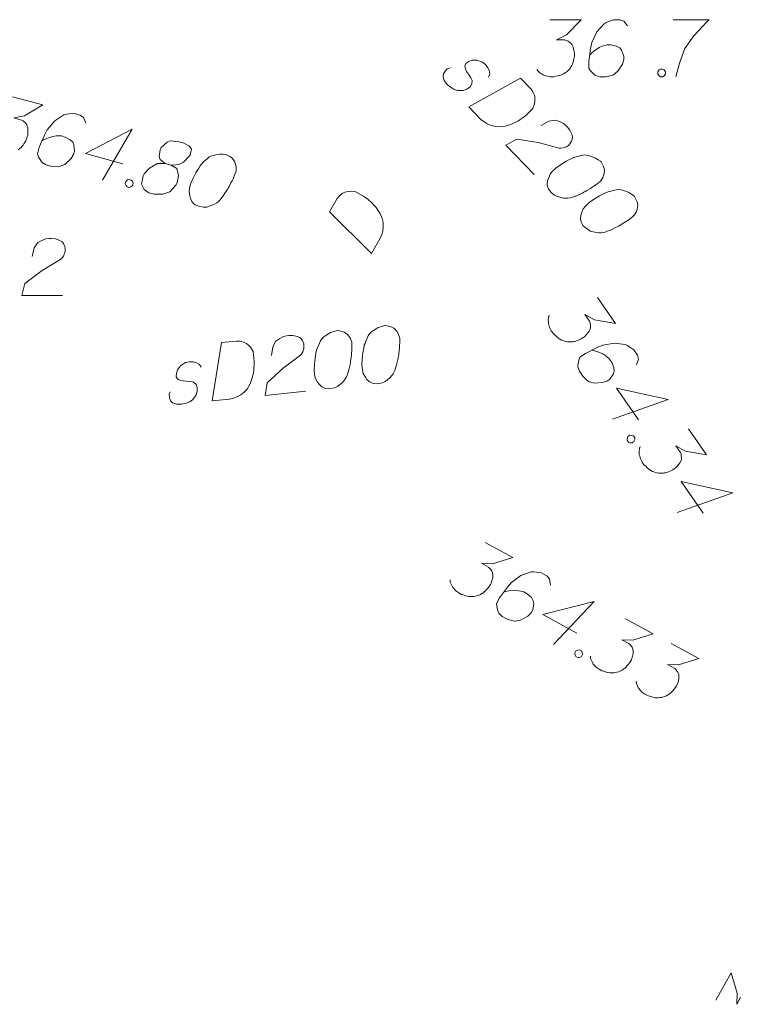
# Model space of a CAD drawing. Header units: metres. Extents: x 5555129 to 5556676, y 5635595 to 5636517.
# Tile 280 of 286: x 5556573 to 5556582, y 5636216 to 5636229. Entities that reach past the tile are written whole.
import ezdxf

# ---------------------------------------------------------------- set-up
doc = ezdxf.new("R2010")
doc.units = ezdxf.units.M
doc.header["$MEASUREMENT"] = 0
doc.layers.add('#digitalizacja', color=7, linetype='Continuous', lineweight=18)
doc.layers.add('#skartowane', color=7, linetype='Continuous', lineweight=18)

msp = doc.modelspace()

# ---------------------------------------------------------------- linework, layer by layer
at = {"layer": '#digitalizacja', "color": 36, "linetype": 'Continuous', "lineweight": 18, "true_color": 0x803300, "flags": 128}
for points in [[(5556579.54459, 5636228.63426), (5556579.95795, 5636228.63426), (5556579.76303, 5636228.43348), (5556579.63312, 5636228.36848), (5556579.73941, 5636228.36848), (5556579.76303, 5636228.36262), (5556579.77484, 5636228.35667), (5556579.78666, 5636228.35081), (5556579.79847, 5636228.34486), (5556579.82209, 5636228.32719), (5556579.8339, 5636228.30943), (5556579.84571, 5636228.29176), (5556579.85166, 5636228.274), (5556579.86347, 5636228.23271), (5556579.86933, 5636228.19728), (5556579.86933, 5636228.17951), (5556579.86933, 5636228.15589), (5556579.86347, 5636228.12046), (5556579.85752, 5636228.09684), (5556579.85166, 5636228.07322), (5556579.84571, 5636228.05555), (5556579.83985, 5636228.04374), (5556579.8339, 5636228.03193), (5556579.82804, 5636228.02012), (5556579.81623, 5636228.00236), (5556579.79847, 5636227.97874), (5556579.7808, 5636227.96107), (5556579.76899, 5636227.94926), (5556579.75122, 5636227.93745), (5556579.73355, 5636227.92564), (5556579.70993, 5636227.91383), (5556579.69812, 5636227.90788), (5556579.65674, 5636227.89607), (5556579.62131, 5636227.89021), (5556579.59769, 5636227.88426), (5556579.5564, 5636227.88426), (5556579.50916, 5636227.89021), (5556579.4914, 5636227.89607), (5556579.47373, 5636227.90202), (5556579.45597, 5636227.90788), (5556579.4383, 5636227.91969), (5556579.42054, 5636227.9315), (5556579.39106, 5636227.95512), (5556579.37329, 5636227.97874)], [(5556580.56613, 5636228.55159), (5556580.51889, 5636228.6165), (5556580.46579, 5636228.63426), (5556580.38312, 5636228.63426), (5556580.32407, 5636228.61064), (5556580.28864, 5636228.59883), (5556580.25907, 5636228.58107), (5556580.16458, 5636228.47477), (5556580.09967, 5636228.33305), (5556580.08191, 5636228.25633), (5556580.05829, 5636228.08503), (5556580.05829, 5636227.9965), (5556580.08191, 5636227.96107), (5556580.12915, 5636227.91383), (5556580.14692, 5636227.90202), (5556580.20597, 5636227.88426), (5556580.28269, 5636227.88426), (5556580.34174, 5636227.89607), (5556580.38312, 5636227.90788), (5556580.44217, 5636227.95512), (5556580.50122, 5636228.0496), (5556580.51889, 5636228.10865), (5556580.51889, 5636228.15589), (5556580.48941, 5636228.23271), (5556580.46579, 5636228.26219), (5556580.42441, 5636228.28581), (5556580.35355, 5636228.30357), (5556580.30045, 5636228.30357), (5556580.23545, 5636228.28581), (5556580.19416, 5636228.26814), (5556580.12329, 5636228.2209), (5556580.08786, 5636228.19133), (5556580.0701, 5636228.17366)], [(5556581.16837, 5636228.63426), (5556581.64078, 5636228.63426), (5556581.6113, 5636228.60469), (5556581.44001, 5636228.42167), (5556581.3219, 5636228.25633), (5556581.25104, 5636228.06141), (5556581.2038, 5636227.88426)], [(5556578.73751, 5636227.87663), (5556578.75494, 5636227.91806), (5556578.74762, 5636227.96832), (5556578.73156, 5636228.00204), (5556578.6989, 5636228.04443), (5556578.66192, 5636228.0744), (5556578.58726, 5636228.10089), (5556578.52046, 5636228.10218), (5556578.47839, 5636228.08621), (5556578.44022, 5636228.05775), (5556578.42717, 5636228.02879), (5556578.43075, 5636227.99946), (5556578.43472, 5636227.98689), (5556578.45078, 5636227.95317), (5556578.47518, 5636227.91922), (5556578.50762, 5636227.86848), (5556578.52368, 5636227.83476), (5556578.51859, 5636227.78895), (5556578.49703, 5636227.75181), (5556578.45464, 5636227.71915), (5556578.40422, 5636227.70342), (5556578.3332, 5636227.70064), (5556578.28748, 5636227.71407), (5556578.24622, 5636227.73992), (5556578.20098, 5636227.77835), (5556578.15614, 5636227.83353), (5556578.1404, 5636227.88395), (5556578.14526, 5636227.92141), (5556578.16689, 5636227.95862), (5556578.19664, 5636227.98725), (5556578.23449, 5636227.99902)], [(5556581.00302, 5636227.98469), (5556581.0326, 5636227.98469), (5556581.05027, 5636227.97288), (5556581.06803, 5636227.94926), (5556581.06803, 5636227.91969), (5556581.05027, 5636227.89607), (5556581.0326, 5636227.88426), (5556581.00302, 5636227.88426), (5556580.98535, 5636227.89607), (5556580.96759, 5636227.91969), (5556580.96759, 5636227.94926), (5556580.98535, 5636227.97288), (5556581.00302, 5636227.98469)], [(5556579.15905, 5636227.86439), (5556579.29827, 5636227.71972), (5556579.32267, 5636227.68578), (5556579.3307, 5636227.66898), (5556579.3427, 5636227.63949), (5556579.34644, 5636227.61857), (5556579.35025, 5636227.59758), (5556579.34938, 5636227.55583), (5556579.34468, 5636227.52666), (5556579.32257, 5636227.46447), (5556579.22896, 5636227.37439), (5556579.18235, 5636227.33766), (5556579.15698, 5636227.32151), (5556579.13161, 5636227.30522), (5556579.10624, 5636227.28907), (5556579.07674, 5636227.27708), (5556579.04302, 5636227.26102), (5556578.98838, 5636227.24122), (5556578.96317, 5636227.23335), (5556578.88358, 5636227.22232), (5556578.82942, 5636227.2275), (5556578.77542, 5636227.2411), (5556578.72152, 5636227.26305), (5556578.68025, 5636227.2889), (5556578.63914, 5636227.32303), (5556578.47942, 5636227.48901), (5556579.15905, 5636227.86439)], [(5556579.43107, 5636227.24107), (5556579.53233, 5636227.29759), (5556579.61614, 5636227.31269), (5556579.67433, 5636227.29487), (5556579.72389, 5636227.26886), (5556579.75687, 5636227.24317), (5556579.77731, 5636227.22193), (5556579.8099, 5636227.17947), (5556579.82596, 5636227.14575), (5556579.83399, 5636227.12896), (5556579.84576, 5636227.09111), (5556579.84106, 5636227.06194), (5556579.83223, 5636227.03705), (5556579.82356, 5636227.02057), (5556579.81067, 5636226.99991), (5556579.78936, 5636226.9794), (5556579.76399, 5636226.96325), (5556579.74713, 5636226.95515), (5556579.72192, 5636226.94729), (5556579.69258, 5636226.9437), (5556579.6676, 5636226.94418), (5556579.39328, 5636227.01627), (5556579.11026, 5636227.06347), (5556578.96665, 5636226.9827), (5556579.33929, 5636226.59547)], [(5556580.21953, 5636226.76239), (5556580.21134, 5636226.7709), (5556580.18248, 5636226.7923), (5556580.16188, 5636226.80526), (5556580.14534, 5636226.81386), (5556580.11633, 5636226.82698), (5556580.07903, 5636226.84026), (5556580.04579, 5636226.84919), (5556580.00827, 5636226.85412), (5556579.97899, 5636226.85047), (5556579.94544, 5636226.84283), (5556579.91188, 5636226.83505), (5556579.87403, 5636226.82328), (5556579.84882, 5636226.81541), (5556579.8151, 5636226.79936), (5556579.7603, 5636226.77114), (5556579.68419, 5636226.72255), (5556579.62494, 5636226.68193), (5556579.57811, 5636226.63685), (5556579.54819, 5636226.59981), (5556579.52631, 5636226.54597), (5556579.51725, 5636226.51273), (5556579.51223, 5636226.46686), (5556579.51978, 5636226.42495), (5556579.52781, 5636226.40815), (5556579.54809, 5636226.3785), (5556579.56859, 5636226.35719), (5556579.60564, 5636226.32728), (5556579.64278, 5636226.30571), (5556579.67602, 5636226.29666), (5556579.72595, 5636226.28741), (5556579.751, 5636226.28686), (5556579.7844, 5636226.28622), (5556579.81367, 5636226.28987), (5556579.83466, 5636226.29368), (5556579.86409, 5636226.30561), (5556579.87673, 5636226.30951), (5556579.90622, 5636226.3215), (5556579.93994, 5636226.33756), (5556579.97366, 5636226.35362), (5556579.99474, 5636226.36578), (5556580.0116, 5636226.37374), (5556580.03269, 5636226.3859), (5556580.0792, 5636226.41427), (5556580.10457, 5636226.43042), (5556580.12994, 5636226.44671), (5556580.16382, 5636226.47105), (5556580.20621, 5636226.50371), (5556580.21894, 5636226.51596), (5556580.2319, 5636226.53656), (5556580.24479, 5636226.55723), (5556580.25807, 5636226.59453), (5556580.26277, 5636226.62371), (5556580.26332, 5636226.64875), (5556580.25967, 5636226.67803), (5556580.2518, 5636226.70324), (5556580.24378, 5636226.72016), (5556580.23575, 5636226.73695), (5556580.21953, 5636226.76239)], [(5556580.65762, 5636226.30714), (5556580.64944, 5636226.31565), (5556580.62058, 5636226.33705), (5556580.59998, 5636226.35001), (5556580.58344, 5636226.35862), (5556580.55442, 5636226.37173), (5556580.51712, 5636226.38501), (5556580.48388, 5636226.39394), (5556580.44636, 5636226.39887), (5556580.41709, 5636226.39522), (5556580.38353, 5636226.38758), (5556580.34997, 5636226.3798), (5556580.31212, 5636226.36803), (5556580.28692, 5636226.36017), (5556580.2532, 5636226.34411), (5556580.19839, 5636226.31589), (5556580.12229, 5636226.2673), (5556580.06304, 5636226.22668), (5556580.0162, 5636226.18161), (5556579.98629, 5636226.14456), (5556579.9644, 5636226.09072), (5556579.95535, 5636226.05748), (5556579.95032, 5636226.01161), (5556579.95787, 5636225.9697), (5556579.9659, 5636225.9529), (5556579.98618, 5636225.92325), (5556580.00669, 5636225.90194), (5556580.04373, 5636225.87203), (5556580.08087, 5636225.85046), (5556580.11411, 5636225.84141), (5556580.16405, 5636225.83216), (5556580.1891, 5636225.83162), (5556580.22249, 5636225.83097), (5556580.25177, 5636225.83462), (5556580.27275, 5636225.83843), (5556580.30218, 5636225.85036), (5556580.31482, 5636225.85426), (5556580.34432, 5636225.86626), (5556580.37804, 5636225.88231), (5556580.41176, 5636225.89837), (5556580.43284, 5636225.91053), (5556580.4497, 5636225.91849), (5556580.47078, 5636225.93065), (5556580.5173, 5636225.95902), (5556580.54267, 5636225.97518), (5556580.56804, 5636225.99146), (5556580.60191, 5636226.0158), (5556580.6443, 5636226.04846), (5556580.65704, 5636226.06071), (5556580.66999, 5636226.08132), (5556580.68289, 5636226.10198), (5556580.69616, 5636226.13928), (5556580.70087, 5636226.16846), (5556580.70141, 5636226.19351), (5556580.69777, 5636226.22278), (5556580.6899, 5636226.24799), (5556580.68187, 5636226.26491), (5556580.67384, 5636226.28171), (5556580.65762, 5636226.30714)], [(5556577.37518, 5636224.60888), (5556577.36344, 5636224.60765), (5556577.32881, 5636224.59806), (5556577.30593, 5636224.58978), (5556577.28897, 5636224.58203), (5556577.26079, 5636224.56721), (5556577.22738, 5636224.54596), (5556577.1999, 5636224.52524), (5556577.17294, 5636224.49868), (5556577.15782, 5636224.47335), (5556577.14321, 5636224.44218), (5556577.12871, 5636224.41094), (5556577.11472, 5636224.37386), (5556577.10542, 5636224.34914), (5556577.09735, 5636224.31267), (5556577.0859, 5636224.25211), (5556577.07743, 5636224.16221), (5556577.07303, 5636224.09051), (5556577.07978, 5636224.02585), (5556577.0906, 5636223.97949), (5556577.1196, 5636223.92912), (5556577.14024, 5636223.90154), (5556577.17333, 5636223.86937), (5556577.21102, 5636223.84956), (5556577.22921, 5636223.84556), (5556577.26506, 5636223.84332), (5556577.29448, 5636223.84639), (5556577.34084, 5636223.85721), (5556577.38069, 5636223.87324), (5556577.40826, 5636223.89388), (5556577.44626, 5636223.92758), (5556577.46209, 5636223.947), (5556577.48314, 5636223.97294), (5556577.49826, 5636223.99827), (5556577.50816, 5636224.01716), (5556577.51685, 5636224.04771), (5556577.52154, 5636224.06007), (5556577.53022, 5636224.09071), (5556577.53829, 5636224.12717), (5556577.54636, 5636224.16364), (5556577.54974, 5636224.18774), (5556577.55382, 5636224.20593), (5556577.5572, 5636224.23003), (5556577.56343, 5636224.28416), (5556577.56629, 5636224.3141), (5556577.56905, 5636224.34412), (5556577.57068, 5636224.38581), (5556577.57099, 5636224.43932), (5556577.56916, 5636224.45689), (5556577.56088, 5636224.47978), (5556577.55251, 5636224.50265), (5556577.53126, 5636224.53606), (5556577.51114, 5636224.55771), (5556577.49172, 5636224.57354), (5556577.4664, 5636224.58866), (5556577.44168, 5636224.59796), (5556577.42339, 5636224.60204), (5556577.40521, 5636224.60603), (5556577.37518, 5636224.60888)], [(5556575.88448, 5636224.21586), (5556575.90216, 5636224.33047), (5556575.9418, 5636224.40585), (5556575.99163, 5636224.44078), (5556576.04261, 5636224.46387), (5556576.08315, 5636224.47408), (5556576.11247, 5636224.47714), (5556576.166, 5636224.47674), (5556576.20246, 5636224.46867), (5556576.22064, 5636224.46468), (5556576.25773, 5636224.45069), (5556576.27784, 5636224.42904), (5556576.29204, 5636224.40677), (5556576.2997, 5636224.3898), (5556576.30807, 5636224.36693), (5556576.31114, 5636224.33752), (5556576.30828, 5636224.30758), (5556576.3043, 5636224.2893), (5556576.295, 5636224.26459), (5556576.27979, 5636224.23925), (5556576.26405, 5636224.21984), (5556576.03852, 5636224.04784), (5556575.82727, 5636223.85366), (5556575.80266, 5636223.69075), (5556576.33718, 5636223.74651)], [(5556576.74679, 5636224.54332), (5556576.73504, 5636224.54209), (5556576.70042, 5636224.5325), (5556576.67753, 5636224.52422), (5556576.66058, 5636224.51647), (5556576.63239, 5636224.50165), (5556576.59898, 5636224.4804), (5556576.57151, 5636224.45968), (5556576.54455, 5636224.43311), (5556576.52942, 5636224.40779), (5556576.51482, 5636224.37662), (5556576.50031, 5636224.34538), (5556576.48632, 5636224.3083), (5556576.47703, 5636224.28358), (5556576.46896, 5636224.24711), (5556576.45751, 5636224.18655), (5556576.44903, 5636224.09665), (5556576.44464, 5636224.02494), (5556576.45138, 5636223.96029), (5556576.4622, 5636223.91392), (5556576.49121, 5636223.86356), (5556576.51185, 5636223.83598), (5556576.54494, 5636223.80381), (5556576.58263, 5636223.784), (5556576.60081, 5636223.78), (5556576.63667, 5636223.77776), (5556576.66608, 5636223.78083), (5556576.71245, 5636223.79165), (5556576.75229, 5636223.80768), (5556576.77987, 5636223.82832), (5556576.81787, 5636223.86202), (5556576.8337, 5636223.88144), (5556576.85474, 5636223.90738), (5556576.86987, 5636223.93271), (5556576.87977, 5636223.9516), (5556576.88846, 5636223.98214), (5556576.89315, 5636223.99451), (5556576.90183, 5636224.02515), (5556576.9099, 5636224.06161), (5556576.91797, 5636224.09808), (5556576.92134, 5636224.12218), (5556576.92543, 5636224.14037), (5556576.92881, 5636224.16447), (5556576.93503, 5636224.2186), (5556576.93789, 5636224.24854), (5556576.94065, 5636224.27856), (5556576.94229, 5636224.32024), (5556576.94259, 5636224.37376), (5556576.94076, 5636224.39133), (5556576.93248, 5636224.41422), (5556576.92411, 5636224.43709), (5556576.90286, 5636224.4705), (5556576.88274, 5636224.49215), (5556576.86333, 5636224.50798), (5556576.838, 5636224.5231), (5556576.81328, 5636224.5324), (5556576.795, 5636224.53647), (5556576.77682, 5636224.54047), (5556576.74679, 5636224.54332)], [(5556575.22566, 5636224.38462), (5556575.42535, 5636224.40545), (5556575.46712, 5636224.40383), (5556575.4853, 5636224.39983), (5556575.51594, 5636224.39115), (5556575.53474, 5636224.38124), (5556575.55363, 5636224.37134), (5556575.58602, 5636224.34498), (5556575.60614, 5636224.32333), (5556575.64159, 5636224.26766), (5556575.65507, 5636224.13845), (5556575.65537, 5636224.07911), (5556575.65251, 5636224.04917), (5556575.64975, 5636224.01915), (5556575.64689, 5636223.98921), (5556575.63821, 5636223.95857), (5556575.63014, 5636223.92211), (5556575.61216, 5636223.86684), (5556575.60286, 5636223.84213), (5556575.56262, 5636223.77257), (5556575.52523, 5636223.73305), (5556575.4813, 5636223.69882), (5556575.43085, 5636223.66981), (5556575.38509, 5636223.65316), (5556575.33289, 5636223.64173), (5556575.10379, 5636223.61783), (5556575.22566, 5636224.38462)], [(5556574.9568, 5636224.05971), (5556574.93485, 5636224.09893), (5556574.89072, 5636224.12406), (5556574.85425, 5636224.13213), (5556574.80074, 5636224.13244), (5556574.75436, 5636224.12171), (5556574.68756, 5636224.07911), (5556574.64547, 5636224.02723), (5556574.63219, 5636223.98423), (5556574.63118, 5636223.93663), (5556574.64598, 5636223.90853), (5556574.67132, 5636223.89332), (5556574.68367, 5636223.88872), (5556574.72014, 5636223.88065), (5556574.76191, 5636223.87902), (5556574.82187, 5636223.8734), (5556574.85834, 5636223.86533), (5556574.89133, 5636223.83315), (5556574.90737, 5636223.79331), (5556574.90706, 5636223.7398), (5556574.88847, 5636223.69036), (5556574.84699, 5636223.63265), (5556574.80828, 5636223.60486), (5556574.76252, 5636223.58821), (5556574.70441, 5636223.57616), (5556574.63331, 5636223.57473), (5556574.58387, 5636223.59332), (5556574.55732, 5636223.62019), (5556574.54128, 5636223.66012), (5556574.537, 5636223.70119), (5556574.55098, 5636223.73827)]]:
    msp.add_lwpolyline(points, dxfattribs=at)
at = {"layer": '#digitalizacja', "color": 30, "linetype": 'Continuous', "lineweight": 18, "flags": 128}
msp.add_lwpolyline([(5556576.64778, 5636226.10596), (5556576.74795, 5636226.27996), (5556576.77375, 5636226.31286), (5556576.78764, 5636226.32525), (5556576.81263, 5636226.34499), (5556576.83168, 5636226.35441), (5556576.85078, 5636226.36391), (5556576.89112, 5636226.3747), (5556576.92045, 5636226.37831), (5556576.98633, 5636226.3744), (5556577.09892, 5636226.30959), (5556577.14718, 5636226.27505), (5556577.16976, 5636226.25519), (5556577.19246, 5636226.23536), (5556577.21504, 5636226.21549), (5556577.23478, 5636226.1905), (5556577.2596, 5636226.16259), (5556577.29383, 5636226.11563), (5556577.30841, 5636226.09361), (5556577.34118, 5636226.02024), (5556577.35129, 5636225.96678), (5556577.35327, 5636225.91113), (5556577.3472, 5636225.85324), (5556577.33387, 5636225.80641), (5556577.31253, 5636225.75742), (5556577.19762, 5636225.55779), (5556576.64778, 5636226.10596)], dxfattribs=at)
at = {"layer": '#skartowane', "color": 7, "linetype": 'Continuous', "lineweight": 18, "flags": 128}
for points in [[(5556572.47735, 5636227.62095), (5556572.8763, 5636227.51275), (5556572.63563, 5636227.37), (5556572.49323, 5636227.34126), (5556572.59582, 5636227.31344), (5556572.61708, 5636227.30161), (5556572.62692, 5636227.29277), (5556572.63679, 5636227.28402), (5556572.64663, 5636227.27519), (5556572.6648, 5636227.25195), (5556572.67155, 5636227.23172), (5556572.67832, 5636227.21157), (5556572.67942, 5636227.19288), (5556572.68001, 5636227.14993), (5556572.67639, 5636227.1142), (5556572.67174, 5636227.09706), (5556572.66556, 5636227.07426), (5556572.65063, 5636227.0416), (5556572.6387, 5636227.02036), (5556572.62687, 5636226.9991), (5556572.6165, 5636226.9836), (5556572.60775, 5636226.97374), (5556572.59892, 5636226.9639), (5556572.59017, 5636226.95403), (5556572.57412, 5636226.93998), (5556572.5508, 5636226.92183)], [(5556573.44164, 5636227.27378), (5556573.41304, 5636227.34879), (5556573.36644, 5636227.37983), (5556573.28665, 5636227.40147), (5556573.22347, 5636227.39413), (5556573.18619, 5636227.392), (5556573.153, 5636227.3826), (5556573.03399, 5636227.30474), (5556572.93424, 5636227.18495), (5556572.89702, 5636227.11555), (5556572.82939, 5636226.95641), (5556572.80622, 5636226.87097), (5556572.81974, 5636226.83059), (5556572.85297, 5636226.77263), (5556572.86702, 5636226.75658), (5556572.91936, 5636226.72398), (5556572.99341, 5636226.7039), (5556573.05349, 5636226.69985), (5556573.09652, 5636226.70041), (5556573.16588, 5636226.73055), (5556573.2476, 5636226.80628), (5556573.28011, 5636226.85865), (5556573.29248, 5636226.90424), (5556573.28413, 5636226.9861), (5556573.26905, 5636227.02073), (5556573.2353, 5636227.05436), (5556573.17155, 5636227.09005), (5556573.1203, 5636227.10395), (5556573.05292, 5636227.10382), (5556573.00844, 5636227.09757), (5556572.92769, 5636227.07053), (5556572.88575, 5636227.05126), (5556572.86398, 5636227.03885)], [(5556573.92661, 5636226.73843), (5556573.43648, 5636226.87136), (5556574.05026, 5636227.19438), (5556573.66018, 5636226.52308)], [(5556574.48383, 5636226.74023), (5556574.56362, 5636226.71859), (5556574.58798, 5636226.71815), (5556574.66409, 5636226.72806), (5556574.72779, 5636226.75973), (5556574.81416, 5636226.8526), (5556574.83006, 5636226.93395), (5556574.79792, 5636226.97321), (5556574.72278, 5636227.01199), (5556574.66579, 5636227.02745), (5556574.55281, 5636227.03969), (5556574.5109, 5636227.02051), (5556574.43071, 5636226.95043), (5556574.41734, 5636226.92351), (5556574.40554, 5636226.83489), (5556574.41906, 5636226.79451), (5556574.48383, 5636226.74023), (5556574.38646, 5636226.74216), (5556574.27784, 5636226.67989), (5556574.20905, 5636226.60672), (5556574.19559, 5636226.57983), (5556574.17196, 5636226.46994), (5556574.20775, 5636226.39905), (5556574.26996, 5636226.3577), (5556574.33835, 5636226.33916), (5556574.45442, 5636226.33832), (5556574.54811, 5636226.36793), (5556574.62718, 5636226.45662), (5556574.6422, 5636226.48925), (5556574.66119, 5636226.582), (5556574.63723, 5636226.67416), (5556574.56362, 5636226.71859)], [(5556575.29262, 5636226.85745), (5556575.28122, 5636226.86054), (5556575.24547, 5636226.86407), (5556575.22114, 5636226.8646), (5556575.20253, 5636226.86348), (5556575.17089, 5636226.85982), (5556575.13207, 5636226.85204), (5556575.09897, 5636226.84262), (5556575.06425, 5636226.82756), (5556575.04101, 5636226.80939), (5556575.01615, 5636226.78559), (5556574.99136, 5636226.76167), (5556574.96495, 5636226.73212), (5556574.94736, 5636226.71242), (5556574.92669, 5636226.68131), (5556574.89418, 5636226.62895), (5556574.85387, 5636226.54815), (5556574.82392, 5636226.48285), (5556574.80691, 5636226.42011), (5556574.80029, 5636226.37296), (5556574.80918, 5636226.31553), (5556574.8185, 5636226.28236), (5556574.83776, 5636226.24043), (5556574.86578, 5636226.20836), (5556574.8813, 5636226.19808), (5556574.91393, 5636226.18306), (5556574.94248, 5636226.17532), (5556574.98963, 5636226.1687), (5556575.03257, 5636226.16929), (5556575.06574, 5636226.1786), (5556575.11333, 5636226.19634), (5556575.13509, 5636226.20874), (5556575.16407, 5636226.22535), (5556575.18731, 5636226.24353), (5556575.20336, 5636226.25758), (5556575.22247, 5636226.28294), (5556575.23131, 5636226.29278), (5556575.25044, 5636226.31823), (5556575.27112, 5636226.34933), (5556575.29179, 5636226.38044), (5556575.30363, 5636226.4017), (5556575.314, 5636226.4172), (5556575.32583, 5636226.43846), (5556575.35115, 5636226.48671), (5556575.36461, 5636226.5136), (5556575.37801, 5636226.54061), (5556575.39456, 5636226.5789), (5556575.41414, 5636226.62871), (5556575.41876, 5636226.64576), (5556575.41929, 5636226.67009), (5556575.41973, 5636226.69445), (5556575.41195, 5636226.73327), (5556575.40099, 5636226.76071), (5556575.38859, 5636226.78248), (5556575.37041, 5636226.80571), (5556575.35071, 5636226.8233), (5556575.33512, 5636226.83369), (5556575.3196, 5636226.84397), (5556575.29262, 5636226.85745)], [(5556574.01128, 5636226.53192), (5556574.03982, 5636226.52418), (5556574.05379, 5636226.50815), (5556574.06475, 5636226.48071), (5556574.05701, 5636226.45217), (5556574.03368, 5636226.43402), (5556574.01354, 5636226.42725), (5556573.985, 5636226.43499), (5556573.97103, 5636226.45101), (5556573.96007, 5636226.47846), (5556573.96781, 5636226.507), (5556573.99114, 5636226.52514), (5556574.01128, 5636226.53192)], [(5556580.17454, 5636224.9777), (5556580.40978, 5636224.63781), (5556580.13376, 5636224.68382), (5556580.00638, 5636224.75366), (5556580.06687, 5636224.66625), (5556580.0755, 5636224.6435), (5556580.07732, 5636224.6304), (5556580.07923, 5636224.61735), (5556580.08105, 5636224.60426), (5556580.07997, 5636224.57478), (5556580.07208, 5636224.55496), (5556580.06428, 5636224.53519), (5556580.05306, 5636224.52019), (5556580.02583, 5636224.48698), (5556580.00003, 5636224.462), (5556579.98542, 5636224.45189), (5556579.966, 5636224.43845), (5556579.93353, 5636224.4231), (5556579.91072, 5636224.41456), (5556579.88796, 5636224.40593), (5556579.87005, 5636224.40077), (5556579.857, 5636224.39887), (5556579.84391, 5636224.39704), (5556579.83086, 5636224.39513), (5556579.80953, 5636224.39474), (5556579.78, 5636224.3959), (5556579.75542, 5636224.40037), (5556579.73899, 5636224.40336), (5556579.71917, 5636224.41125), (5556579.6994, 5636224.41906), (5556579.67625, 5636224.43176), (5556579.66463, 5636224.43808), (5556579.63137, 5636224.46539), (5556579.60639, 5636224.49119), (5556579.58805, 5636224.50722), (5556579.56456, 5636224.54118), (5556579.54256, 5636224.58341), (5556579.53727, 5636224.60135), (5556579.53211, 5636224.61926), (5556579.52682, 5636224.6372), (5556579.52648, 5636224.65845), (5556579.52608, 5636224.67978), (5556579.52873, 5636224.71746), (5556579.53804, 5636224.74551)], [(5556580.68791, 5636224.09066), (5556580.7144, 5636224.16645), (5556580.69879, 5636224.22022), (5556580.65174, 5636224.2882), (5556580.59871, 5636224.32331), (5556580.56884, 5636224.34573), (5556580.5374, 5636224.35994), (5556580.39623, 5636224.37714), (5556580.24276, 5636224.34986), (5556580.16956, 5636224.3208), (5556580.01527, 5636224.24274), (5556579.94247, 5636224.19236), (5556579.92678, 5636224.15277), (5556579.91482, 5636224.08704), (5556579.91522, 5636224.06572), (5556579.93422, 5636224.00705), (5556579.97788, 5636223.94397), (5556580.0212, 5636223.90213), (5556580.05446, 5636223.87483), (5556580.12691, 5636223.85315), (5556580.2382, 5636223.85837), (5556580.29682, 5636223.87744), (5556580.33566, 5636223.90433), (5556580.38205, 5636223.97228), (5556580.39284, 5636224.00848), (5556580.38872, 5636224.05595), (5556580.36299, 5636224.12433), (5556580.33278, 5636224.16799), (5556580.28118, 5636224.21133), (5556580.24315, 5636224.23523), (5556580.16398, 5636224.26661), (5556580.1195, 5636224.27892), (5556580.09486, 5636224.28346)], [(5556580.71355, 5636223.36877), (5556580.42454, 5636223.78636), (5556581.102, 5636223.63762), (5556580.37104, 5636223.37589)], [(5556581.37085, 5636223.24916), (5556581.60609, 5636222.90927), (5556581.33007, 5636222.95528), (5556581.20269, 5636223.02512), (5556581.26318, 5636222.93771), (5556581.2718, 5636222.91496), (5556581.27363, 5636222.90186), (5556581.27553, 5636222.88881), (5556581.27736, 5636222.87571), (5556581.27627, 5636222.84624), (5556581.26839, 5636222.82642), (5556581.26058, 5636222.80665), (5556581.24936, 5636222.79165), (5556581.22213, 5636222.75844), (5556581.19633, 5636222.73346), (5556581.18173, 5636222.72335), (5556581.16231, 5636222.70991), (5556581.12984, 5636222.69456), (5556581.10703, 5636222.68601), (5556581.08427, 5636222.67739), (5556581.06636, 5636222.67223), (5556581.05331, 5636222.67033), (5556581.04021, 5636222.6685), (5556581.02717, 5636222.66659), (5556581.00584, 5636222.6662), (5556580.97631, 5636222.66736), (5556580.95172, 5636222.67183), (5556580.93529, 5636222.67482), (5556580.91547, 5636222.68271), (5556580.89571, 5636222.69052), (5556580.87255, 5636222.70322), (5556580.86094, 5636222.70954), (5556580.82768, 5636222.73685), (5556580.8027, 5636222.76265), (5556580.78436, 5636222.77868), (5556580.76086, 5636222.81264), (5556580.73887, 5636222.85487), (5556580.73358, 5636222.87281), (5556580.72842, 5636222.89072), (5556580.72313, 5636222.90866), (5556580.72279, 5636222.92991), (5556580.72239, 5636222.95124), (5556580.72503, 5636222.98892), (5556580.73435, 5636223.01697)], [(5556580.64515, 5636223.15631), (5556580.66198, 5636223.132), (5556580.66232, 5636223.11075), (5556580.65301, 5636223.0827), (5556580.62869, 5636223.06587), (5556580.59916, 5636223.06703), (5556580.57939, 5636223.07484), (5556580.56256, 5636223.09916), (5556580.56222, 5636223.12041), (5556580.57153, 5636223.14845), (5556580.59585, 5636223.16528), (5556580.62538, 5636223.16412), (5556580.64515, 5636223.15631)], [(5556581.56375, 5636222.14033), (5556581.27474, 5636222.55791), (5556581.9522, 5636222.40917), (5556581.22123, 5636222.14745)], [(5556578.69637, 5636221.75635), (5556579.05941, 5636221.55869), (5556578.79222, 5636221.47556), (5556578.64704, 5636221.4806), (5556578.74039, 5636221.42977), (5556578.75834, 5636221.41333), (5556578.76586, 5636221.40245), (5556578.77343, 5636221.39166), (5556578.78096, 5636221.38079), (5556578.79326, 5636221.35397), (5556578.79514, 5636221.33273), (5556578.79706, 5636221.31156), (5556578.79379, 5636221.29312), (5556578.78442, 5636221.25121), (5556578.77262, 5636221.21729), (5556578.76413, 5636221.20169), (5556578.75284, 5636221.18094), (5556578.73075, 5636221.15263), (5556578.71423, 5636221.13473), (5556578.69779, 5636221.11678), (5556578.68411, 5636221.10411), (5556578.67332, 5636221.09654), (5556578.66244, 5636221.08901), (5556578.65165, 5636221.08144), (5556578.63278, 5636221.07149), (5556578.60589, 5636221.05924), (5556578.58192, 5636221.05217), (5556578.5659, 5636221.04744), (5556578.54465, 5636221.04556), (5556578.52349, 5636221.04364), (5556578.4971, 5636221.04456), (5556578.48388, 5636221.04498), (5556578.44189, 5636221.0544), (5556578.40797, 5636221.0662), (5556578.38438, 5636221.07226), (5556578.34811, 5636221.09201), (5556578.30947, 5636221.11982), (5556578.29667, 5636221.13346), (5556578.284, 5636221.14714), (5556578.2712, 5636221.16078), (5556578.26133, 5636221.1796), (5556578.25138, 5636221.19847), (5556578.23678, 5636221.23331), (5556578.23248, 5636221.26255)], [(5556579.55403, 5636221.19526), (5556579.54358, 5636221.27486), (5556579.50543, 5636221.31585), (5556579.43283, 5636221.35539), (5556579.36967, 5636221.36288), (5556579.3329, 5636221.36945), (5556579.29844, 5636221.36799), (5556579.16463, 5636221.31981), (5556579.03985, 5636221.22638), (5556578.98757, 5636221.1675), (5556578.88491, 5636221.02835), (5556578.84258, 5636220.95059), (5556578.84638, 5636220.90818), (5556578.86528, 5636220.8441), (5556578.87523, 5636220.82524), (5556578.9186, 5636220.7814), (5556578.98598, 5636220.74471), (5556579.04349, 5636220.72685), (5556579.08549, 5636220.71743), (5556579.15994, 5636220.73069), (5556579.25698, 5636220.78543), (5556579.30074, 5636220.82884), (5556579.32333, 5636220.87033), (5556579.33417, 5636220.95189), (5556579.32752, 5636220.98908), (5556579.30247, 5636221.02961), (5556579.24873, 5636221.07909), (5556579.20209, 5636221.10449), (5556579.13651, 5636221.11997), (5556579.09179, 5636221.1242), (5556579.00697, 5636221.11659), (5556578.96171, 5636221.10756), (5556578.93766, 5636221.10053)], [(5556579.90181, 5636220.56215), (5556579.45579, 5636220.80499), (5556580.12771, 5636220.97705), (5556579.59274, 5636220.41436)], [(5556580.54261, 5636220.75115), (5556580.90565, 5636220.55349), (5556580.63845, 5636220.47036), (5556580.49327, 5636220.4754), (5556580.58662, 5636220.42457), (5556580.60457, 5636220.40813), (5556580.6121, 5636220.39726), (5556580.61967, 5636220.38646), (5556580.62719, 5636220.37559), (5556580.63949, 5636220.34877), (5556580.64137, 5636220.32753), (5556580.64329, 5636220.30636), (5556580.64002, 5636220.28792), (5556580.63065, 5636220.24601), (5556580.61886, 5636220.21209), (5556580.61036, 5636220.19649), (5556580.59907, 5636220.17574), (5556580.57698, 5636220.14743), (5556580.56046, 5636220.12953), (5556580.54402, 5636220.11158), (5556580.53034, 5636220.09891), (5556580.51955, 5636220.09134), (5556580.50868, 5636220.08381), (5556580.49788, 5636220.07624), (5556580.47902, 5636220.06629), (5556580.45212, 5636220.05404), (5556580.42815, 5636220.04697), (5556580.41213, 5636220.04224), (5556580.39089, 5636220.04036), (5556580.36972, 5636220.03844), (5556580.34333, 5636220.03936), (5556580.33011, 5636220.03978), (5556580.28812, 5636220.0492), (5556580.2542, 5636220.061), (5556580.23061, 5636220.06706), (5556580.19435, 5636220.08681), (5556580.1557, 5636220.11463), (5556580.1429, 5636220.12826), (5556580.13023, 5636220.14194), (5556580.11743, 5636220.15558), (5556580.10756, 5636220.1744), (5556580.09761, 5636220.19327), (5556580.08301, 5636220.22811), (5556580.07871, 5636220.25735)], [(5556579.93634, 5636220.34164), (5556579.96231, 5636220.3275), (5556579.97218, 5636220.30867), (5556579.97649, 5636220.27944), (5556579.96235, 5636220.25347), (5556579.93545, 5636220.24121), (5556579.91429, 5636220.23929), (5556579.88832, 5636220.25343), (5556579.87844, 5636220.27225), (5556579.87414, 5636220.30149), (5556579.88828, 5636220.32746), (5556579.91517, 5636220.33971), (5556579.93634, 5636220.34164)], [(5556581.14422, 5636220.4236), (5556581.50725, 5636220.22594), (5556581.24006, 5636220.14281), (5556581.09488, 5636220.14785), (5556581.18823, 5636220.09702), (5556581.20618, 5636220.08058), (5556581.2137, 5636220.0697), (5556581.22127, 5636220.05891), (5556581.2288, 5636220.04804), (5556581.2411, 5636220.02122), (5556581.24298, 5636219.99998), (5556581.2449, 5636219.97881), (5556581.24163, 5636219.96037), (5556581.23226, 5636219.91846), (5556581.22046, 5636219.88454), (5556581.21197, 5636219.86894), (5556581.20068, 5636219.84819), (5556581.17859, 5636219.81988), (5556581.16207, 5636219.80198), (5556581.14563, 5636219.78403), (5556581.13195, 5636219.77136), (5556581.12116, 5636219.76379), (5556581.11028, 5636219.75626), (5556581.09949, 5636219.74869), (5556581.08062, 5636219.73874), (5556581.05373, 5636219.72649), (5556581.02976, 5636219.71942), (5556581.01374, 5636219.71469), (5556580.9925, 5636219.71281), (5556580.97133, 5636219.71089), (5556580.94494, 5636219.71181), (5556580.93172, 5636219.71223), (5556580.88973, 5636219.72165), (5556580.85581, 5636219.73345), (5556580.83222, 5636219.73951), (5556580.79595, 5636219.75926), (5556580.75731, 5636219.78707), (5556580.74451, 5636219.80071), (5556580.73184, 5636219.81439), (5556580.71904, 5636219.82803), (5556580.70917, 5636219.84685), (5556580.69922, 5636219.86572), (5556580.68462, 5636219.90056), (5556580.68032, 5636219.9298)], [(5556581.72922, 5636215.73057), (5556581.93175, 5636216.09092), (5556582.01128, 5636215.82263), (5556582.00429, 5636215.67753), (5556582.05637, 5636215.77019)]]:
    msp.add_lwpolyline(points, dxfattribs=at)
at = {"layer": '#skartowane', "color": 5, "linetype": 'Continuous', "lineweight": 18, "flags": 128}
msp.add_lwpolyline([(5556572.73345, 5636225.51818), (5556572.76293, 5636225.63033), (5556572.81017, 5636225.70119), (5556572.86336, 5636225.73077), (5556572.91646, 5636225.74844), (5556572.95784, 5636225.75439), (5556572.98732, 5636225.75439), (5556573.04051, 5636225.74844), (5556573.07594, 5636225.73662), (5556573.09361, 5636225.73077), (5556573.12904, 5636225.713), (5556573.14681, 5636225.68938), (5556573.15862, 5636225.66576), (5556573.16448, 5636225.64809), (5556573.17043, 5636225.62447), (5556573.17043, 5636225.5949), (5556573.16448, 5636225.56542), (5556573.15862, 5636225.54766), (5556573.14681, 5636225.52404), (5556573.12904, 5636225.50042), (5556573.11137, 5636225.48275), (5556572.86922, 5636225.33507), (5556572.63896, 5636225.16387), (5556572.59758, 5636225.00439), (5556573.135, 5636225.00439)], dxfattribs=at)

doc.saveas('drawing.dxf')
